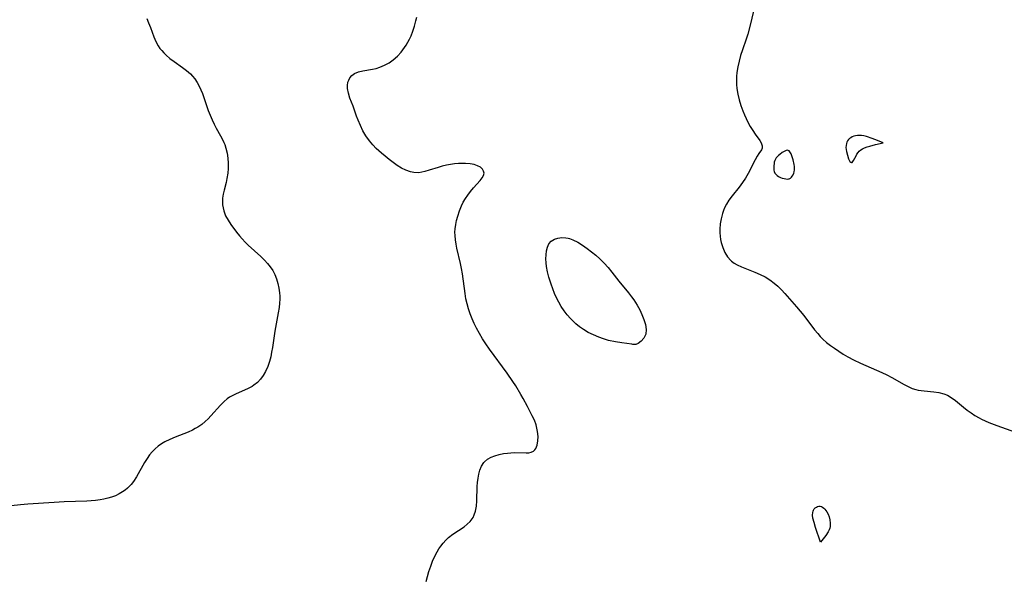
# Model space of a CAD drawing. Header units: metres. Extents: x 1073367 to 1082519, y 1569854 to 1574957.
# Tile 451 of 656: x 1077313 to 1077627, y 1572534 to 1572713. Entities that reach past the tile are written whole.
import ezdxf

# ---------------------------------------------------------------- set-up
doc = ezdxf.new("R2010")
doc.units = ezdxf.units.M
doc.layers.add('CGG_CurvaNivelLidar_v1', color=253, linetype='Continuous', lineweight=30)

msp = doc.modelspace()

# ---------------------------------------------------------------- linework, layer by layer
at = {"layer": 'CGG_CurvaNivelLidar_v1'}
for p, q in [((1077547.4303, 1572716.8127, 71), (1077546.1158, 1572711.4547, 71)), ((1077353.3728, 1572713.1542, 70.5), (1077353.9892, 1572711.7146, 70.5)), ((1077353.9892, 1572711.7146, 70.5), (1077354.5523, 1572710.2664, 70.5)), ((1077438.3732, 1572709.1114, 71), (1077438.8882, 1572710.7051, 71)), ((1077438.8882, 1572710.7051, 71), (1077439.3142, 1572712.3468, 71)), ((1077439.3142, 1572712.3468, 71), (1077439.56, 1572713.5056, 71)), ((1077546.1158, 1572711.4547, 71), (1077545.2276, 1572708.1823, 71)), ((1077354.5523, 1572710.2664, 70.5), (1077355.6408, 1572707.2786, 70.5)), ((1077437.2244, 1572706.4894, 71), (1077437.7563, 1572707.5809, 71)), ((1077437.7563, 1572707.5809, 71), (1077438.3732, 1572709.1114, 71)), ((1077545.2276, 1572708.1823, 71), (1077544.7241, 1572706.5731, 71)), ((1077355.6408, 1572707.2786, 70.5), (1077356.2961, 1572705.7802, 70.5)), ((1077356.2961, 1572705.7802, 70.5), (1077357.0795, 1572704.358, 70.5)), ((1077357.0795, 1572704.358, 70.5), (1077357.5967, 1572703.5943, 70.5)), ((1077435.6716, 1572703.8371, 71), (1077436.1754, 1572704.6238, 71)), ((1077436.1754, 1572704.6238, 71), (1077437.2244, 1572706.4894, 71)), ((1077544.7241, 1572706.5731, 71), (1077543.5232, 1572703.1617, 71)), ((1077357.5967, 1572703.5943, 70.5), (1077358.1655, 1572702.8667, 70.5)), ((1077358.1655, 1572702.8667, 70.5), (1077358.8246, 1572702.1325, 70.5)), ((1077358.8246, 1572702.1325, 70.5), (1077359.5336, 1572701.4408, 70.5)), ((1077359.5336, 1572701.4408, 70.5), (1077360.7813, 1572700.3975, 70.5)), ((1077433.4073, 1572701.1527, 71), (1077434.6085, 1572702.4397, 71)), ((1077434.6085, 1572702.4397, 71), (1077435.6716, 1572703.8371, 71)), ((1077542.9541, 1572701.3505, 71), (1077542.4606, 1572699.5161, 71)), ((1077543.5232, 1572703.1617, 71), (1077542.9541, 1572701.3505, 71)), ((1077360.7813, 1572700.3975, 70.5), (1077362.1048, 1572699.4273, 70.5)), ((1077362.1048, 1572699.4273, 70.5), (1077364.843, 1572697.5338, 70.5)), ((1077427.8048, 1572697.5689, 71), (1077429.3029, 1572698.2016, 71)), ((1077429.3029, 1572698.2016, 71), (1077430.7351, 1572699.0185, 71)), ((1077430.7351, 1572699.0185, 71), (1077432.0891, 1572699.9906, 71)), ((1077432.0891, 1572699.9906, 71), (1077433.4073, 1572701.1527, 71)), ((1077542.4606, 1572699.5161, 71), (1077542.0642, 1572697.7349, 71)), ((1077364.843, 1572697.5338, 70.5), (1077366.1205, 1572696.5702, 70.5)), ((1077366.1205, 1572696.5702, 70.5), (1077367.309, 1572695.5195, 70.5)), ((1077367.309, 1572695.5195, 70.5), (1077368.0409, 1572694.7404, 70.5)), ((1077418.198, 1572694.1498, 71), (1077418.8627, 1572694.9292, 71)), ((1077418.8627, 1572694.9292, 71), (1077419.7113, 1572695.5502, 71)), ((1077419.7113, 1572695.5502, 71), (1077420.9689, 1572696.0898, 71)), ((1077420.9689, 1572696.0898, 71), (1077422.3927, 1572696.449, 71)), ((1077422.3927, 1572696.449, 71), (1077425.456, 1572696.9743, 71)), ((1077425.456, 1572696.9743, 71), (1077426.6374, 1572697.2272, 71)), ((1077426.6374, 1572697.2272, 71), (1077427.8048, 1572697.5689, 71)), ((1077541.7709, 1572695.943, 71), (1077541.6435, 1572694.6533, 71)), ((1077542.0642, 1572697.7349, 71), (1077541.7709, 1572695.943, 71)), ((1077368.0409, 1572694.7404, 70.5), (1077368.7115, 1572693.9062, 70.5)), ((1077368.7115, 1572693.9062, 70.5), (1077369.5267, 1572692.6861, 70.5)), ((1077369.5267, 1572692.6861, 70.5), (1077370.1434, 1572691.5497, 70.5)), ((1077417.4423, 1572691.7933, 71), (1077417.5986, 1572692.7689, 71)), ((1077417.4557, 1572690.7684, 71), (1077417.4423, 1572691.7933, 71)), ((1077417.5986, 1572692.7689, 71), (1077417.8432, 1572693.4898, 71)), ((1077417.8432, 1572693.4898, 71), (1077418.198, 1572694.1498, 71)), ((1077541.6435, 1572694.6533, 71), (1077541.601, 1572693.3612, 71)), ((1077541.601, 1572693.3612, 71), (1077541.6536, 1572692.0761, 71)), ((1077541.6536, 1572692.0761, 71), (1077541.7909, 1572690.7928, 71)), ((1077370.1434, 1572691.5497, 70.5), (1077370.6858, 1572690.3619, 70.5)), ((1077370.6858, 1572690.3619, 70.5), (1077371.1538, 1572689.1845, 70.5)), ((1077371.1538, 1572689.1845, 70.5), (1077373.0386, 1572683.7909, 70.5)), ((1077417.7431, 1572689.2881, 71), (1077417.4557, 1572690.7684, 71)), ((1077418.2437, 1572687.7545, 71), (1077417.7431, 1572689.2881, 71)), ((1077541.7909, 1572690.7928, 71), (1077542.1093, 1572688.9658, 71)), ((1077542.1093, 1572688.9658, 71), (1077542.5438, 1572687.1534, 71)), ((1077419.2261, 1572685.1549, 71), (1077418.2437, 1572687.7545, 71)), ((1077542.5438, 1572687.1534, 71), (1077543.0732, 1572685.3658, 71)), ((1077373.0386, 1572683.7909, 70.5), (1077373.6043, 1572682.2916, 70.5)), ((1077420.3653, 1572681.9986, 71), (1077419.2261, 1572685.1549, 71)), ((1077543.0732, 1572685.3658, 71), (1077543.6922, 1572683.615, 71)), ((1077543.6922, 1572683.615, 71), (1077544.1858, 1572682.4044, 71)), ((1077544.1858, 1572682.4044, 71), (1077544.7201, 1572681.2258, 71)), ((1077373.6043, 1572682.2916, 70.5), (1077374.2172, 1572680.8216, 70.5)), ((1077374.2172, 1572680.8216, 70.5), (1077374.8944, 1572679.3954, 70.5)), ((1077374.8944, 1572679.3954, 70.5), (1077375.5675, 1572678.1529, 70.5)), ((1077420.8628, 1572680.7156, 71), (1077420.3653, 1572681.9986, 71)), ((1077421.5891, 1572678.9844, 71), (1077420.8628, 1572680.7156, 71)), ((1077544.7201, 1572681.2258, 71), (1077545.2904, 1572680.0851, 71)), ((1077545.2904, 1572680.0851, 71), (1077546.0556, 1572678.7044, 71)), ((1077375.5675, 1572678.1529, 70.5), (1077376.9621, 1572675.7224, 70.5)), ((1077422.4068, 1572677.2866, 71), (1077421.5891, 1572678.9844, 71)), ((1077423.3634, 1572675.6349, 71), (1077422.4068, 1572677.2866, 71)), ((1077546.0556, 1572678.7044, 71), (1077546.8448, 1572677.4055, 71)), ((1077546.8448, 1572677.4055, 71), (1077547.6303, 1572676.2018, 71)), ((1077547.6303, 1572676.2018, 71), (1077549.058, 1572674.1555, 71)), ((1077376.9621, 1572675.7224, 70.5), (1077377.6057, 1572674.4897, 70.5)), ((1077377.6057, 1572674.4897, 70.5), (1077378.022, 1572673.5658, 70.5)), ((1077378.022, 1572673.5658, 70.5), (1077378.2811, 1572672.8999, 70.5)), ((1077378.2811, 1572672.8999, 70.5), (1077378.65, 1572671.7428, 70.5)), ((1077424.4608, 1572674.0735, 71), (1077423.3634, 1572675.6349, 71)), ((1077425.5056, 1572672.8346, 71), (1077424.4608, 1572674.0735, 71)), ((1077549.058, 1572674.1555, 71), (1077549.4904, 1572673.4436, 71)), ((1077549.4904, 1572673.4436, 71), (1077549.8319, 1572672.5277, 71)), ((1077576.7178, 1572673.2342, 71), (1077576.6006, 1572672.6332, 71)), ((1077576.8843, 1572673.6848, 71), (1077576.7178, 1572673.2342, 71)), ((1077577.1125, 1572674.103, 71), (1077576.8843, 1572673.6848, 71)), ((1077577.3976, 1572674.4826, 71), (1077577.1125, 1572674.103, 71)), ((1077577.7276, 1572674.8093, 71), (1077577.3976, 1572674.4826, 71)), ((1077578.1015, 1572675.0914, 71), (1077577.7276, 1572674.8093, 71)), ((1077578.5125, 1572675.3273, 71), (1077578.1015, 1572675.0914, 71)), ((1077579.0567, 1572675.5497, 71), (1077578.5125, 1572675.3273, 71)), ((1077579.6358, 1572675.7052, 71), (1077579.0567, 1572675.5497, 71)), ((1077580.2392, 1572675.7973, 71), (1077579.6358, 1572675.7052, 71)), ((1077580.8585, 1572675.8245, 71), (1077580.2392, 1572675.7973, 71)), ((1077581.5387, 1572675.7784, 71), (1077580.8585, 1572675.8245, 71)), ((1077582.2917, 1572675.6462, 71), (1077581.5387, 1572675.7784, 71)), ((1077583.14, 1572675.4314, 71), (1077582.2917, 1572675.6462, 71)), ((1077584.9589, 1572674.8496, 71), (1077583.14, 1572675.4314, 71)), ((1077584.2109, 1572672.4301, 71), (1077585.9628, 1572672.9075, 71)), ((1077586.673, 1572674.2156, 71), (1077584.9589, 1572674.8496, 71)), ((1077585.9628, 1572672.9075, 71), (1077588.5, 1572673.486, 71)), ((1077588.5, 1572673.486, 71), (1077586.673, 1572674.2156, 71)), ((1077378.65, 1572671.7428, 70.5), (1077379.0106, 1572670.1573, 70.5)), ((1077379.0106, 1572670.1573, 70.5), (1077379.2395, 1572668.5405, 70.5)), ((1077426.6366, 1572671.6701, 71), (1077425.5056, 1572672.8346, 71)), ((1077428.2776, 1572670.1802, 71), (1077426.6366, 1572671.6701, 71)), ((1077429.5077, 1572669.1419, 71), (1077428.2776, 1572670.1802, 71)), ((1077548.8188, 1572670.0784, 71), (1077548.2299, 1572669.1769, 71)), ((1077549.6547, 1572671.1871, 71), (1077548.8188, 1572670.0784, 71)), ((1077549.8654, 1572671.7285, 71), (1077549.6547, 1572671.1871, 71)), ((1077549.8319, 1572672.5277, 71), (1077549.8654, 1572671.7285, 71)), ((1077555.4214, 1572669.7336, 71), (1077555.0262, 1572669.3923, 71)), ((1077556.25, 1572670.3456, 71), (1077555.4214, 1572669.7336, 71)), ((1077557.076, 1572670.8251, 71), (1077556.25, 1572670.3456, 71)), ((1077557.4687, 1572670.9851, 71), (1077557.076, 1572670.8251, 71)), ((1077557.8354, 1572671.0648, 71), (1077557.4687, 1572670.9851, 71)), ((1077558.1645, 1572671.034, 71), (1077557.8354, 1572671.0648, 71)), ((1077558.4353, 1572670.8773, 71), (1077558.1645, 1572671.034, 71)), ((1077558.6695, 1572670.6171, 71), (1077558.4353, 1572670.8773, 71)), ((1077558.8763, 1572670.2801, 71), (1077558.6695, 1572670.6171, 71)), ((1077559.0626, 1572669.8869, 71), (1077558.8763, 1572670.2801, 71)), ((1077559.3928, 1572668.9903, 71), (1077559.0626, 1572669.8869, 71)), ((1077576.6006, 1572672.6332, 71), (1077576.5695, 1572672.0049, 71)), ((1077576.5695, 1572672.0049, 71), (1077576.6099, 1572671.3629, 71)), ((1077576.6099, 1572671.3629, 71), (1077576.7084, 1572670.7307, 71)), ((1077576.7084, 1572670.7307, 71), (1077577.0237, 1572669.4983, 71)), ((1077579.8026, 1572669.2971, 71), (1077580.1048, 1572669.825, 71)), ((1077580.1048, 1572669.825, 71), (1077580.4462, 1572670.3322, 71)), ((1077580.4462, 1572670.3322, 71), (1077580.8435, 1572670.7935, 71)), ((1077580.8435, 1572670.7935, 71), (1077581.3145, 1572671.1904, 71)), ((1077581.3145, 1572671.1904, 71), (1077581.8623, 1572671.5323, 71)), ((1077581.8623, 1572671.5323, 71), (1077582.5498, 1572671.8526, 71)), ((1077582.5498, 1572671.8526, 71), (1077583.3473, 1572672.1526, 71)), ((1077583.3473, 1572672.1526, 71), (1077584.2109, 1572672.4301, 71)), ((1077379.2395, 1572668.5405, 70.5), (1077379.3521, 1572666.9079, 70.5)), ((1077379.3521, 1572666.9079, 70.5), (1077379.3559, 1572665.2745, 70.5)), ((1077430.7549, 1572668.1399, 71), (1077429.5077, 1572669.1419, 71)), ((1077432.0129, 1572667.1835, 71), (1077430.7549, 1572668.1399, 71)), ((1077433.351, 1572666.2397, 71), (1077432.0129, 1572667.1835, 71)), ((1077451.6357, 1572666.7292, 71), (1077450.3395, 1572666.5494, 71)), ((1077452.9158, 1572666.8347, 71), (1077451.6357, 1572666.7292, 71)), ((1077454.0573, 1572666.864, 71), (1077452.9158, 1572666.8347, 71)), ((1077455.1646, 1572666.8419, 71), (1077454.0573, 1572666.864, 71)), ((1077456.6132, 1572666.7379, 71), (1077455.1646, 1572666.8419, 71)), ((1077457.9385, 1572666.5034, 71), (1077456.6132, 1572666.7379, 71)), ((1077547.6048, 1572668.0744, 71), (1077545.3211, 1572663.6617, 71)), ((1077548.2299, 1572669.1769, 71), (1077547.6048, 1572668.0744, 71)), ((1077553.6132, 1572666.7795, 71), (1077553.5577, 1572666.2677, 71)), ((1077553.7081, 1572667.2809, 71), (1077553.6132, 1572666.7795, 71)), ((1077553.8504, 1572667.7638, 71), (1077553.7081, 1572667.2809, 71)), ((1077554.0527, 1572668.2185, 71), (1077553.8504, 1572667.7638, 71)), ((1077554.3267, 1572668.6392, 71), (1077554.0527, 1572668.2185, 71)), ((1077554.6569, 1572669.0285, 71), (1077554.3267, 1572668.6392, 71)), ((1077555.0262, 1572669.3923, 71), (1077554.6569, 1572669.0285, 71)), ((1077559.6853, 1572668.0108, 71), (1077559.3928, 1572668.9903, 71)), ((1077560.0618, 1572666.4822, 71), (1077559.6853, 1572668.0108, 71)), ((1077577.0237, 1572669.4983, 71), (1077577.427, 1572668.3818, 71)), ((1077577.427, 1572668.3818, 71), (1077577.645, 1572667.9061, 71)), ((1077577.645, 1572667.9061, 71), (1077577.8686, 1572667.516, 71)), ((1077577.8686, 1572667.516, 71), (1077578.0953, 1572667.2436, 71)), ((1077578.0953, 1572667.2436, 71), (1077578.3233, 1572667.1312, 71)), ((1077578.3233, 1572667.1312, 71), (1077578.5549, 1572667.2147, 71)), ((1077578.5549, 1572667.2147, 71), (1077578.7884, 1572667.4614, 71)), ((1077578.7884, 1572667.4614, 71), (1077579.026, 1572667.8263, 71)), ((1077579.026, 1572667.8263, 71), (1077579.8026, 1572669.2971, 71)), ((1077379.2535, 1572663.7185, 70.5), (1077378.9982, 1572662.0325, 70.5)), ((1077379.3559, 1572665.2745, 70.5), (1077379.2535, 1572663.7185, 70.5)), ((1077434.7032, 1572665.3966, 71), (1077433.351, 1572666.2397, 71)), ((1077436.0786, 1572664.697, 71), (1077434.7032, 1572665.3966, 71)), ((1077437.5605, 1572664.1715, 71), (1077436.0786, 1572664.697, 71)), ((1077438.6574, 1572663.9591, 71), (1077437.5605, 1572664.1715, 71)), ((1077440.1945, 1572663.9287, 71), (1077438.6574, 1572663.9591, 71)), ((1077441.1826, 1572664.0634, 71), (1077440.1945, 1572663.9287, 71)), ((1077442.1772, 1572664.2882, 71), (1077441.1826, 1572664.0634, 71)), ((1077443.5454, 1572664.6833, 71), (1077442.1772, 1572664.2882, 71)), ((1077446.3644, 1572665.5872, 71), (1077443.5454, 1572664.6833, 71)), ((1077447.6936, 1572665.9705, 71), (1077446.3644, 1572665.5872, 71)), ((1077449.0398, 1572666.2998, 71), (1077447.6936, 1572665.9705, 71)), ((1077450.3395, 1572666.5494, 71), (1077449.0398, 1572666.2998, 71)), ((1077458.9984, 1572666.1345, 71), (1077457.9385, 1572666.5034, 71)), ((1077459.8846, 1572665.6324, 71), (1077458.9984, 1572666.1345, 71)), ((1077460.5088, 1572665.0767, 71), (1077459.8846, 1572665.6324, 71)), ((1077460.9136, 1572664.4522, 71), (1077460.5088, 1572665.0767, 71)), ((1077460.8785, 1572663.0363, 71), (1077461.0523, 1572663.7778, 71)), ((1077461.0523, 1572663.7778, 71), (1077460.9136, 1572664.4522, 71)), ((1077545.3211, 1572663.6617, 71), (1077544.4841, 1572662.2017, 71)), ((1077553.5577, 1572666.2677, 71), (1077553.553, 1572665.2419, 71)), ((1077553.553, 1572665.2419, 71), (1077553.609, 1572664.7431, 71)), ((1077553.609, 1572664.7431, 71), (1077553.7156, 1572664.2658, 71)), ((1077553.7156, 1572664.2658, 71), (1077553.8889, 1572663.8221, 71)), ((1077553.8889, 1572663.8221, 71), (1077554.1669, 1572663.427, 71)), ((1077559.7322, 1572663.2486, 71), (1077559.9321, 1572663.7219, 71)), ((1077559.9321, 1572663.7219, 71), (1077560.0724, 1572664.241, 71)), ((1077560.1474, 1572665.9339, 71), (1077560.0618, 1572666.4822, 71)), ((1077560.0724, 1572664.241, 71), (1077560.1537, 1572664.7858, 71)), ((1077560.1793, 1572665.3356, 71), (1077560.1474, 1572665.9339, 71)), ((1077560.1537, 1572664.7858, 71), (1077560.1793, 1572665.3356, 71)), ((1077378.7153, 1572660.7875, 70.5), (1077378.0672, 1572658.3131, 70.5)), ((1077378.9982, 1572662.0325, 70.5), (1077378.7153, 1572660.7875, 70.5)), ((1077457.668, 1572659.0581, 71), (1077459.7996, 1572661.4366, 71)), ((1077459.7996, 1572661.4366, 71), (1077460.4369, 1572662.2572, 71)), ((1077460.4369, 1572662.2572, 71), (1077460.8785, 1572663.0363, 71)), ((1077543.5626, 1572660.7565, 71), (1077542.5061, 1572659.2825, 71)), ((1077544.4841, 1572662.2017, 71), (1077543.5626, 1572660.7565, 71)), ((1077554.1669, 1572663.427, 71), (1077554.5754, 1572663.0557, 71)), ((1077554.5754, 1572663.0557, 71), (1077555.0805, 1572662.7189, 71)), ((1077555.0805, 1572662.7189, 71), (1077555.6477, 1572662.4276, 71)), ((1077555.6477, 1572662.4276, 71), (1077556.2435, 1572662.1921, 71)), ((1077556.2435, 1572662.1921, 71), (1077556.8348, 1572662.0222, 71)), ((1077556.8348, 1572662.0222, 71), (1077557.3885, 1572661.9245, 71)), ((1077557.3885, 1572661.9245, 71), (1077557.8391, 1572661.896, 71)), ((1077557.8391, 1572661.896, 71), (1077558.1965, 1572661.9091, 71)), ((1077558.1965, 1572661.9091, 71), (1077558.5, 1572661.9796, 71)), ((1077558.5, 1572661.9796, 71), (1077558.6923, 1572662.0542, 71)), ((1077558.6923, 1572662.0542, 71), (1077558.8716, 1572662.1841, 71)), ((1077558.8716, 1572662.1841, 71), (1077559.1568, 1572662.4472, 71)), ((1077559.1568, 1572662.4472, 71), (1077559.4571, 1572662.8053, 71)), ((1077559.4571, 1572662.8053, 71), (1077559.7322, 1572663.2486, 71)), ((1077378.0672, 1572658.3131, 70.5), (1077377.7857, 1572657.0713, 70.5)), ((1077455.8344, 1572656.7685, 71), (1077456.7354, 1572657.9533, 71)), ((1077456.7354, 1572657.9533, 71), (1077457.668, 1572659.0581, 71)), ((1077542.5061, 1572659.2825, 71), (1077540.2873, 1572656.5488, 71)), ((1077377.591, 1572655.8302, 70.5), (1077377.524, 1572654.723, 70.5)), ((1077377.524, 1572654.723, 70.5), (1077377.5752, 1572653.6214, 70.5)), ((1077377.7857, 1572657.0713, 70.5), (1077377.591, 1572655.8302, 70.5)), ((1077453.8433, 1572653.3139, 71), (1077454.4392, 1572654.5161, 71)), ((1077454.4392, 1572654.5161, 71), (1077455.1056, 1572655.6702, 71)), ((1077455.1056, 1572655.6702, 71), (1077455.8344, 1572656.7685, 71)), ((1077539.228, 1572655.1566, 71), (1077538.4025, 1572653.8644, 71)), ((1077540.2873, 1572656.5488, 71), (1077539.228, 1572655.1566, 71)), ((1077377.5752, 1572653.6214, 70.5), (1077377.7281, 1572652.6572, 70.5)), ((1077377.7281, 1572652.6572, 70.5), (1077377.9768, 1572651.7066, 70.5)), ((1077377.9768, 1572651.7066, 70.5), (1077378.5624, 1572650.1981, 70.5)), ((1077452.6455, 1572650.0308, 71), (1077453.1854, 1572651.6958, 71)), ((1077453.1854, 1572651.6958, 71), (1077453.8433, 1572653.3139, 71)), ((1077537.4487, 1572651.8236, 71), (1077537.1253, 1572650.8693, 71)), ((1077537.8343, 1572652.7534, 71), (1077537.4487, 1572651.8236, 71)), ((1077538.4025, 1572653.8644, 71), (1077537.8343, 1572652.7534, 71)), ((1077378.5624, 1572650.1981, 70.5), (1077379.3364, 1572648.7367, 70.5)), ((1077379.3364, 1572648.7367, 70.5), (1077380.2047, 1572647.4003, 70.5)), ((1077452.0238, 1572647.3333, 71), (1077452.2957, 1572648.6877, 71)), ((1077452.2957, 1572648.6877, 71), (1077452.6455, 1572650.0308, 71)), ((1077536.7165, 1572649.2397, 71), (1077536.4537, 1572647.5799, 71)), ((1077537.1253, 1572650.8693, 71), (1077536.7165, 1572649.2397, 71)), ((1077380.2047, 1572647.4003, 70.5), (1077382.0354, 1572644.9453, 70.5)), ((1077382.0354, 1572644.9453, 70.5), (1077382.9532, 1572643.8185, 70.5)), ((1077451.7776, 1572644.8987, 71), (1077451.8437, 1572645.9723, 71)), ((1077451.7867, 1572643.8261, 71), (1077451.7776, 1572644.8987, 71)), ((1077451.8437, 1572645.9723, 71), (1077452.0238, 1572647.3333, 71)), ((1077536.3272, 1572645.9125, 71), (1077536.3215, 1572644.7672, 71)), ((1077536.3215, 1572644.7672, 71), (1077536.396, 1572643.6348, 71)), ((1077536.4537, 1572647.5799, 71), (1077536.3272, 1572645.9125, 71)), ((1077382.9532, 1572643.8185, 70.5), (1077383.8589, 1572642.7878, 70.5)), ((1077383.8589, 1572642.7878, 70.5), (1077384.8065, 1572641.7833, 70.5)), ((1077384.8065, 1572641.7833, 70.5), (1077385.7906, 1572640.807, 70.5)), ((1077451.9099, 1572642.477, 71), (1077451.7867, 1572643.8261, 71)), ((1077452.1316, 1572641.1305, 71), (1077451.9099, 1572642.477, 71)), ((1077481.736, 1572641.1874, 71), (1077482.5154, 1572642.072, 71)), ((1077482.5154, 1572642.072, 71), (1077483.4923, 1572642.6757, 71)), ((1077483.4923, 1572642.6757, 71), (1077484.6339, 1572643.0518, 71)), ((1077484.6339, 1572643.0518, 71), (1077485.8866, 1572643.2102, 71)), ((1077485.8866, 1572643.2102, 71), (1077487.2048, 1572643.1467, 71)), ((1077487.2048, 1572643.1467, 71), (1077487.9196, 1572643.0171, 71)), ((1077487.9196, 1572643.0171, 71), (1077488.3661, 1572642.9026, 71)), ((1077488.3661, 1572642.9026, 71), (1077489.4217, 1572642.5333, 71)), ((1077489.4217, 1572642.5333, 71), (1077490.962, 1572641.7624, 71)), ((1077490.962, 1572641.7624, 71), (1077492.4808, 1572640.7952, 71)), ((1077536.396, 1572643.6348, 71), (1077536.5448, 1572642.6137, 71)), ((1077536.5448, 1572642.6137, 71), (1077536.7636, 1572641.6117, 71)), ((1077536.7636, 1572641.6117, 71), (1077537.2633, 1572639.9942, 71)), ((1077385.7906, 1572640.807, 70.5), (1077389.8089, 1572637.1543, 70.5)), ((1077452.4203, 1572639.7835, 71), (1077452.1316, 1572641.1305, 71)), ((1077453.5641, 1572634.9886, 71), (1077452.4203, 1572639.7835, 71)), ((1077480.8539, 1572637.7467, 71), (1077480.9875, 1572639.0196, 71)), ((1077480.9875, 1572639.0196, 71), (1077481.2664, 1572640.1791, 71)), ((1077481.2664, 1572640.1791, 71), (1077481.736, 1572641.1874, 71)), ((1077492.4808, 1572640.7952, 71), (1077493.9905, 1572639.7022, 71)), ((1077493.9905, 1572639.7022, 71), (1077495.347, 1572638.6532, 71)), ((1077495.347, 1572638.6532, 71), (1077496.6897, 1572637.552, 71)), ((1077537.2633, 1572639.9942, 71), (1077537.9274, 1572638.4728, 71)), ((1077537.9274, 1572638.4728, 71), (1077538.7679, 1572637.0881, 71)), ((1077389.8089, 1572637.1543, 70.5), (1077390.9933, 1572636.0049, 70.5)), ((1077390.9933, 1572636.0049, 70.5), (1077391.9557, 1572634.9545, 70.5)), ((1077480.8289, 1572636.3913, 71), (1077480.8539, 1572637.7467, 71)), ((1077480.8758, 1572635.1978, 71), (1077480.8289, 1572636.3913, 71)), ((1077480.9962, 1572633.9755, 71), (1077480.8758, 1572635.1978, 71)), ((1077496.6897, 1572637.552, 71), (1077498.0011, 1572636.3963, 71)), ((1077498.0011, 1572636.3963, 71), (1077499.3937, 1572635.0413, 71)), ((1077538.7679, 1572637.0881, 71), (1077539.8124, 1572635.8912, 71)), ((1077539.8124, 1572635.8912, 71), (1077540.0513, 1572635.678, 71)), ((1077540.0513, 1572635.678, 71), (1077540.9326, 1572635.0258, 71)), ((1077391.9557, 1572634.9545, 70.5), (1077392.8304, 1572633.8507, 70.5)), ((1077392.8304, 1572633.8507, 70.5), (1077393.5958, 1572632.6856, 70.5)), ((1077393.5958, 1572632.6856, 70.5), (1077394.2555, 1572631.4049, 70.5)), ((1077453.8901, 1572633.3735, 71), (1077453.5641, 1572634.9886, 71)), ((1077454.1763, 1572631.6407, 71), (1077453.8901, 1572633.3735, 71)), ((1077481.297, 1572632.2915, 71), (1077480.9962, 1572633.9755, 71)), ((1077481.7303, 1572630.5896, 71), (1077481.297, 1572632.2915, 71)), ((1077499.3937, 1572635.0413, 71), (1077500.685, 1572633.6166, 71)), ((1077500.685, 1572633.6166, 71), (1077501.8473, 1572632.2078, 71)), ((1077501.8473, 1572632.2078, 71), (1077504.1059, 1572629.3341, 71)), ((1077540.9326, 1572635.0258, 71), (1077541.9031, 1572634.4669, 71)), ((1077541.9031, 1572634.4669, 71), (1077543.2324, 1572633.8528, 71)), ((1077543.2324, 1572633.8528, 71), (1077547.5313, 1572632.2058, 71)), ((1077547.5313, 1572632.2058, 71), (1077549.2334, 1572631.4497, 71)), ((1077394.2555, 1572631.4049, 70.5), (1077394.7892, 1572630.0636, 70.5)), ((1077394.7892, 1572630.0636, 70.5), (1077395.232, 1572628.5929, 70.5)), ((1077455.0114, 1572625.3468, 71), (1077454.1763, 1572631.6407, 71)), ((1077482.4602, 1572628.3083, 71), (1077481.7303, 1572630.5896, 71)), ((1077504.1059, 1572629.3341, 71), (1077507.167, 1572625.552, 71)), ((1077549.2334, 1572631.4497, 71), (1077550.7936, 1572630.6373, 71)), ((1077550.7936, 1572630.6373, 71), (1077552.2939, 1572629.7194, 71)), ((1077552.2939, 1572629.7194, 71), (1077553.7085, 1572628.6791, 71)), ((1077395.232, 1572628.5929, 70.5), (1077395.5567, 1572627.0835, 70.5)), ((1077395.5567, 1572627.0835, 70.5), (1077395.763, 1572625.5466, 70.5)), ((1077482.9904, 1572626.8539, 71), (1077482.4602, 1572628.3083, 71)), ((1077483.5672, 1572625.4108, 71), (1077482.9904, 1572626.8539, 71)), ((1077553.7085, 1572628.6791, 71), (1077554.867, 1572627.6522, 71)), ((1077554.867, 1572627.6522, 71), (1077555.963, 1572626.5432, 71)), ((1077555.963, 1572626.5432, 71), (1077557.021, 1572625.3796, 71)), ((1077395.763, 1572625.5466, 70.5), (1077395.8298, 1572624.5493, 70.5)), ((1077395.8414, 1572623.5467, 70.5), (1077395.7726, 1572622.2438, 70.5)), ((1077395.8298, 1572624.5493, 70.5), (1077395.8414, 1572623.5467, 70.5)), ((1077455.2943, 1572623.6234, 71), (1077455.0114, 1572625.3468, 71)), ((1077455.6268, 1572622.0237, 71), (1077455.2943, 1572623.6234, 71)), ((1077484.1973, 1572623.9896, 71), (1077483.5672, 1572625.4108, 71)), ((1077484.9099, 1572622.5635, 71), (1077484.1973, 1572623.9896, 71)), ((1077507.167, 1572625.552, 71), (1077508.1439, 1572624.2876, 71)), ((1077508.1439, 1572624.2876, 71), (1077508.8617, 1572623.2913, 71)), ((1077508.8617, 1572623.2913, 71), (1077509.9537, 1572621.5909, 71)), ((1077557.021, 1572625.3796, 71), (1077560.7566, 1572621.0954, 71)), ((1077395.6261, 1572620.9366, 70.5), (1077395.3498, 1572619.2094, 70.5)), ((1077395.7726, 1572622.2438, 70.5), (1077395.6261, 1572620.9366, 70.5)), ((1077456.0457, 1572620.4484, 71), (1077455.6268, 1572622.0237, 71)), ((1077456.5827, 1572618.8602, 71), (1077456.0457, 1572620.4484, 71)), ((1077485.6971, 1572621.1846, 71), (1077484.9099, 1572622.5635, 71)), ((1077486.5897, 1572619.8336, 71), (1077485.6971, 1572621.1846, 71)), ((1077487.5662, 1572618.552, 71), (1077486.5897, 1572619.8336, 71)), ((1077509.9537, 1572621.5909, 71), (1077510.7513, 1572620.1759, 71)), ((1077510.7513, 1572620.1759, 71), (1077511.456, 1572618.6612, 71)), ((1077560.7566, 1572621.0954, 71), (1077561.9402, 1572619.7104, 71)), ((1077561.9402, 1572619.7104, 71), (1077563.0889, 1572618.2992, 71)), ((1077395.3498, 1572619.2094, 70.5), (1077394.2871, 1572613.3169, 70.5)), ((1077457.2127, 1572617.3007, 71), (1077456.5827, 1572618.8602, 71)), ((1077457.9179, 1572615.7657, 71), (1077457.2127, 1572617.3007, 71)), ((1077488.625, 1572617.3485, 71), (1077487.5662, 1572618.552, 71)), ((1077489.461, 1572616.5126, 71), (1077488.625, 1572617.3485, 71)), ((1077490.331, 1572615.7124, 71), (1077489.461, 1572616.5126, 71)), ((1077511.456, 1572618.6612, 71), (1077512.0555, 1572617.1007, 71)), ((1077512.0555, 1572617.1007, 71), (1077512.562, 1572615.4219, 71)), ((1077563.0889, 1572618.2992, 71), (1077566.5208, 1572613.8139, 71)), ((1077394.2871, 1572613.3169, 70.5), (1077393.5098, 1572608.1639, 70.5)), ((1077458.685, 1572614.2526, 71), (1077457.9179, 1572615.7657, 71)), ((1077459.602, 1572612.5921, 71), (1077458.685, 1572614.2526, 71)), ((1077491.4758, 1572614.7693, 71), (1077490.331, 1572615.7124, 71)), ((1077492.8146, 1572613.8317, 71), (1077491.4758, 1572614.7693, 71)), ((1077494.3148, 1572612.9429, 71), (1077492.8146, 1572613.8317, 71)), ((1077512.562, 1572615.4219, 71), (1077512.7981, 1572613.8344, 71)), ((1077512.7981, 1572613.8344, 71), (1077512.6504, 1572612.3782, 71)), ((1077566.5208, 1572613.8139, 71), (1077567.5688, 1572612.5729, 71)), ((1077460.5993, 1572610.9156, 71), (1077459.602, 1572612.5921, 71)), ((1077461.6475, 1572609.2639, 71), (1077460.5993, 1572610.9156, 71)), ((1077495.941, 1572612.127, 71), (1077494.3148, 1572612.9429, 71)), ((1077497.6509, 1572611.4072, 71), (1077495.941, 1572612.127, 71)), ((1077499.2011, 1572610.8643, 71), (1077497.6509, 1572611.4072, 71)), ((1077500.747, 1572610.4148, 71), (1077499.2011, 1572610.8643, 71)), ((1077503.0095, 1572609.9049, 71), (1077500.747, 1572610.4148, 71)), ((1077511.225, 1572610.1032, 71), (1077510.2421, 1572609.4198, 71)), ((1077512.0832, 1572611.1121, 71), (1077511.225, 1572610.1032, 71)), ((1077512.6504, 1572612.3782, 71), (1077512.0832, 1572611.1121, 71)), ((1077567.5688, 1572612.5729, 71), (1077568.3885, 1572611.6758, 71)), ((1077568.3885, 1572611.6758, 71), (1077569.2451, 1572610.817, 71)), ((1077569.2451, 1572610.817, 71), (1077570.4141, 1572609.7759, 71)), ((1077393.5098, 1572608.1639, 70.5), (1077393.2504, 1572606.6473, 70.5)), ((1077462.7446, 1572607.639, 71), (1077461.6475, 1572609.2639, 71)), ((1077468.3994, 1572599.904, 71), (1077462.7446, 1572607.639, 71)), ((1077505.0453, 1572609.5773, 71), (1077503.0095, 1572609.9049, 71)), ((1077508.2675, 1572609.2042, 71), (1077505.0453, 1572609.5773, 71)), ((1077508.5, 1572609.1281, 71), (1077508.2675, 1572609.2042, 71)), ((1077508.854, 1572609.0338, 71), (1077508.5, 1572609.1281, 71)), ((1077509.4703, 1572609.1232, 71), (1077508.854, 1572609.0338, 71)), ((1077510.2421, 1572609.4198, 71), (1077509.4703, 1572609.1232, 71)), ((1077570.4141, 1572609.7759, 71), (1077571.6436, 1572608.7985, 71)), ((1077571.6436, 1572608.7985, 71), (1077572.9188, 1572607.8699, 71)), ((1077572.9188, 1572607.8699, 71), (1077574.3068, 1572606.9281, 71)), ((1077574.3068, 1572606.9281, 71), (1077575.7271, 1572606.0274, 71)), ((1077392.9472, 1572605.1574, 70.5), (1077392.5783, 1572603.7052, 70.5)), ((1077393.2504, 1572606.6473, 70.5), (1077392.9472, 1572605.1574, 70.5)), ((1077575.7271, 1572606.0274, 71), (1077577.1768, 1572605.1708, 71)), ((1077577.1768, 1572605.1708, 71), (1077578.972, 1572604.1999, 71)), ((1077578.972, 1572604.1999, 71), (1077581.2265, 1572603.1248, 71)), ((1077392.017, 1572602.027, 70.5), (1077391.3077, 1572600.4466, 70.5)), ((1077392.5783, 1572603.7052, 70.5), (1077392.017, 1572602.027, 70.5)), ((1077581.2265, 1572603.1248, 71), (1077588.0445, 1572600.2005, 71)), ((1077389.6843, 1572598.0043, 70.5), (1077388.7007, 1572596.9623, 70.5)), ((1077390.5554, 1572599.1712, 70.5), (1077389.6843, 1572598.0043, 70.5)), ((1077391.3077, 1572600.4466, 70.5), (1077390.5554, 1572599.1712, 70.5)), ((1077470.2616, 1572597.2252, 71), (1077468.3994, 1572599.904, 71)), ((1077588.0445, 1572600.2005, 71), (1077589.6289, 1572599.4156, 71)), ((1077589.6289, 1572599.4156, 71), (1077591.1739, 1572598.5772, 71)), ((1077591.1739, 1572598.5772, 71), (1077595.1787, 1572596.2817, 71)), ((1077385.7206, 1572594.9969, 70.5), (1077381.6907, 1572593.2679, 70.5)), ((1077386.992, 1572595.6717, 70.5), (1077385.7206, 1572594.9969, 70.5)), ((1077387.6042, 1572596.0685, 70.5), (1077386.992, 1572595.6717, 70.5)), ((1077388.7007, 1572596.9623, 70.5), (1077387.6042, 1572596.0685, 70.5)), ((1077471.1599, 1572595.8636, 71), (1077470.2616, 1572597.2252, 71)), ((1077472.8482, 1572593.1355, 71), (1077471.1599, 1572595.8636, 71)), ((1077595.1787, 1572596.2817, 71), (1077596.4241, 1572595.6409, 71)), ((1077596.4241, 1572595.6409, 71), (1077597.6847, 1572595.094, 71)), ((1077597.6847, 1572595.094, 71), (1077598.911, 1572594.694, 71)), ((1077598.911, 1572594.694, 71), (1077599.6174, 1572594.5272, 71)), ((1077599.6174, 1572594.5272, 71), (1077600.5522, 1572594.3686, 71)), ((1077600.5522, 1572594.3686, 71), (1077601.4935, 1572594.2606, 71)), ((1077379.0846, 1572591.7401, 70.5), (1077378.0999, 1572590.9096, 70.5)), ((1077379.8291, 1572592.2646, 70.5), (1077379.0846, 1572591.7401, 70.5)), ((1077380.3926, 1572592.6061, 70.5), (1077379.8291, 1572592.2646, 70.5)), ((1077381.6907, 1572593.2679, 70.5), (1077380.3926, 1572592.6061, 70.5)), ((1077473.5695, 1572591.8677, 71), (1077472.8482, 1572593.1355, 71)), ((1077474.9418, 1572589.3205, 71), (1077473.5695, 1572591.8677, 71)), ((1077601.4935, 1572594.2606, 71), (1077604.6716, 1572594.0091, 71)), ((1077604.6716, 1572594.0091, 71), (1077606.2328, 1572593.7858, 71)), ((1077606.2328, 1572593.7858, 71), (1077607.8099, 1572593.3584, 71)), ((1077607.8099, 1572593.3584, 71), (1077608.9425, 1572592.8734, 71)), ((1077608.9425, 1572592.8734, 71), (1077610.1748, 1572592.1611, 71)), ((1077610.1748, 1572592.1611, 71), (1077611.5115, 1572591.1971, 71)), ((1077611.5115, 1572591.1971, 71), (1077614.1498, 1572589.0335, 71)), ((1077376.9359, 1572589.7501, 70.5), (1077373.8568, 1572586.2868, 70.5)), ((1077378.0999, 1572590.9096, 70.5), (1077376.9359, 1572589.7501, 70.5)), ((1077476.4528, 1572586.357, 71), (1077474.9418, 1572589.3205, 71)), ((1077614.1498, 1572589.0335, 71), (1077615.3087, 1572588.1224, 71)), ((1077615.3087, 1572588.1224, 71), (1077616.5106, 1572587.2447, 71)), ((1077372.9795, 1572585.3656, 70.5), (1077372.0572, 1572584.4893, 70.5)), ((1077373.8568, 1572586.2868, 70.5), (1077372.9795, 1572585.3656, 70.5)), ((1077477.1087, 1572584.885, 71), (1077476.4528, 1572586.357, 71)), ((1077477.6464, 1572583.4154, 71), (1077477.1087, 1572584.885, 71)), ((1077616.5106, 1572587.2447, 71), (1077617.7575, 1572586.4154, 71)), ((1077617.7575, 1572586.4154, 71), (1077619.0532, 1572585.6513, 71)), ((1077619.0532, 1572585.6513, 71), (1077619.8396, 1572585.2388, 71)), ((1077619.8396, 1572585.2388, 71), (1077621.0207, 1572584.6788, 71)), ((1077367.9678, 1572581.7666, 70.5), (1077366.5901, 1572581.1414, 70.5)), ((1077368.8623, 1572582.2293, 70.5), (1077367.9678, 1572581.7666, 70.5)), ((1077369.7276, 1572582.736, 70.5), (1077368.8623, 1572582.2293, 70.5)), ((1077370.9308, 1572583.5647, 70.5), (1077369.7276, 1572582.736, 70.5)), ((1077372.0572, 1572584.4893, 70.5), (1077370.9308, 1572583.5647, 70.5)), ((1077477.8027, 1572582.8853, 71), (1077477.6464, 1572583.4154, 71)), ((1077478.1425, 1572581.2975, 71), (1077477.8027, 1572582.8853, 71)), ((1077621.0207, 1572584.6788, 71), (1077622.2293, 1572584.1603, 71)), ((1077622.2293, 1572584.1603, 71), (1077624.7153, 1572583.1988, 71)), ((1077624.7153, 1572583.1988, 71), (1077633.3872, 1572580.1267, 71)), ((1077360.7701, 1572578.8011, 70.5), (1077359.1799, 1572578.0136, 70.5)), ((1077362.4213, 1572579.4958, 70.5), (1077360.7701, 1572578.8011, 70.5)), ((1077366.5901, 1572581.1414, 70.5), (1077362.4213, 1572579.4958, 70.5)), ((1077478.296, 1572579.7583, 71), (1077478.1425, 1572581.2975, 71)), ((1077478.2664, 1572578.3118, 71), (1077478.296, 1572579.7583, 71)), ((1077356.0681, 1572575.7886, 70.5), (1077355.141, 1572574.8463, 70.5)), ((1077357.0402, 1572576.6122, 70.5), (1077356.0681, 1572575.7886, 70.5)), ((1077358.0806, 1572577.353, 70.5), (1077357.0402, 1572576.6122, 70.5)), ((1077359.1799, 1572578.0136, 70.5), (1077358.0806, 1572577.353, 70.5)), ((1077476.7895, 1572575.0556, 71), (1077477.2395, 1572575.4418, 71)), ((1077477.2395, 1572575.4418, 71), (1077477.5918, 1572575.9177, 71)), ((1077477.5918, 1572575.9177, 71), (1077478.0413, 1572577.0102, 71)), ((1077478.0413, 1572577.0102, 71), (1077478.2664, 1572578.3118, 71)), ((1077353.5136, 1572572.7408, 70.5), (1077352.6855, 1572571.4096, 70.5)), ((1077354.2914, 1572573.8258, 70.5), (1077353.5136, 1572572.7408, 70.5)), ((1077355.141, 1572574.8463, 70.5), (1077354.2914, 1572573.8258, 70.5)), ((1077461.2398, 1572571.6431, 71), (1077462.1919, 1572572.447, 71)), ((1077462.1919, 1572572.447, 71), (1077463.3071, 1572573.0875, 71)), ((1077463.3071, 1572573.0875, 71), (1077464.543, 1572573.592, 71)), ((1077464.543, 1572573.592, 71), (1077465.8636, 1572573.9803, 71)), ((1077465.8636, 1572573.9803, 71), (1077467.2374, 1572574.2662, 71)), ((1077467.2374, 1572574.2662, 71), (1077468.5877, 1572574.4533, 71)), ((1077468.5877, 1572574.4533, 71), (1077469.6503, 1572574.5431, 71)), ((1077469.6503, 1572574.5431, 71), (1077470.6994, 1572574.5801, 71)), ((1077470.6994, 1572574.5801, 71), (1077474.4805, 1572574.4891, 71)), ((1077474.4805, 1572574.4891, 71), (1077475.3425, 1572574.556, 71)), ((1077475.3425, 1572574.556, 71), (1077476.119, 1572574.7322, 71)), ((1077476.119, 1572574.7322, 71), (1077476.7895, 1572575.0556, 71)), ((1077352.6855, 1572571.4096, 70.5), (1077350.1364, 1572566.898, 70.5)), ((1077459.7194, 1572568.9376, 71), (1077460.2734, 1572570.2683, 71)), ((1077460.2734, 1572570.2683, 71), (1077461.04, 1572571.4213, 71)), ((1077461.04, 1572571.4213, 71), (1077461.2398, 1572571.6431, 71)), ((1077350.1364, 1572566.898, 70.5), (1077349.1752, 1572565.4153, 70.5)), ((1077458.9929, 1572565.0936, 71), (1077459.1511, 1572566.4286, 71)), ((1077459.1511, 1572566.4286, 71), (1077459.3868, 1572567.7168, 71)), ((1077459.3868, 1572567.7168, 71), (1077459.7194, 1572568.9376, 71)), ((1077347.2374, 1572563.1923, 70.5), (1077346.4722, 1572562.5728, 70.5)), ((1077347.9972, 1572563.9396, 70.5), (1077347.2374, 1572563.1923, 70.5)), ((1077348.4278, 1572564.4328, 70.5), (1077347.9972, 1572563.9396, 70.5)), ((1077349.1752, 1572565.4153, 70.5), (1077348.4278, 1572564.4328, 70.5)), ((1077458.7658, 1572559.1675, 71), (1077458.896, 1572563.7297, 71)), ((1077458.896, 1572563.7297, 71), (1077458.9929, 1572565.0936, 71)), ((1077340.9538, 1572560.0046, 70.5), (1077339.7235, 1572559.7202, 70.5)), ((1077342.1496, 1572560.3605, 70.5), (1077340.9538, 1572560.0046, 70.5)), ((1077343.3739, 1572560.8258, 70.5), (1077342.1496, 1572560.3605, 70.5)), ((1077344.5448, 1572561.3782, 70.5), (1077343.3739, 1572560.8258, 70.5)), ((1077345.6548, 1572562.015, 70.5), (1077344.5448, 1572561.3782, 70.5)), ((1077346.4722, 1572562.5728, 70.5), (1077345.6548, 1572562.015, 70.5)), ((1077313.1059, 1572557.9375, 70.5), (1077310.0832, 1572557.5973, 70.5)), ((1077315.4135, 1572558.1293, 70.5), (1077313.1059, 1572557.9375, 70.5)), ((1077323.8815, 1572558.6615, 70.5), (1077315.4135, 1572558.1293, 70.5)), ((1077327.0379, 1572558.8199, 70.5), (1077323.8815, 1572558.6615, 70.5)), ((1077334.2523, 1572559.1, 70.5), (1077327.0379, 1572558.8199, 70.5)), ((1077337.0794, 1572559.3206, 70.5), (1077334.2523, 1572559.1, 70.5)), ((1077338.4656, 1572559.4986, 70.5), (1077337.0794, 1572559.3206, 70.5)), ((1077339.7235, 1572559.7202, 70.5), (1077338.4656, 1572559.4986, 70.5)), ((1077458.3474, 1572555.9443, 71), (1077458.6322, 1572557.5175, 71)), ((1077458.6322, 1572557.5175, 71), (1077458.7658, 1572559.1675, 71)), ((1077566.2101, 1572556.2363, 71), (1077566.4601, 1572556.6053, 71)), ((1077566.4601, 1572556.6053, 71), (1077566.7801, 1572556.9165, 71)), ((1077566.7801, 1572556.9165, 71), (1077567.1475, 1572557.1688, 71)), ((1077567.1475, 1572557.1688, 71), (1077567.5441, 1572557.3545, 71)), ((1077567.5441, 1572557.3545, 71), (1077567.9549, 1572557.4593, 71)), ((1077567.9549, 1572557.4593, 71), (1077568.3667, 1572557.4606, 71)), ((1077568.3667, 1572557.4606, 71), (1077568.7585, 1572557.3441, 71)), ((1077568.7585, 1572557.3441, 71), (1077569.138, 1572557.1312, 71)), ((1077569.138, 1572557.1312, 71), (1077569.5032, 1572556.8456, 71)), ((1077569.5032, 1572556.8456, 71), (1077569.8506, 1572556.504, 71)), ((1077456.656, 1572552.6316, 71), (1077457.5582, 1572553.9184, 71)), ((1077457.5582, 1572553.9184, 71), (1077457.9328, 1572554.6915, 71)), ((1077457.9328, 1572554.6915, 71), (1077458.3474, 1572555.9443, 71)), ((1077565.946, 1572554.6066, 71), (1077565.9822, 1572555.473, 71)), ((1077566.0444, 1572553.6907, 71), (1077565.946, 1572554.6066, 71)), ((1077565.9822, 1572555.473, 71), (1077566.0669, 1572555.8719, 71)), ((1077566.3854, 1572552.2622, 71), (1077566.0444, 1572553.6907, 71)), ((1077566.0669, 1572555.8719, 71), (1077566.2101, 1572556.2363, 71)), ((1077569.8506, 1572556.504, 71), (1077570.1755, 1572556.1178, 71)), ((1077570.1755, 1572556.1178, 71), (1077570.4706, 1572555.6936, 71)), ((1077570.4706, 1572555.6936, 71), (1077570.8877, 1572554.9039, 71)), ((1077570.8877, 1572554.9039, 71), (1077571.2088, 1572554.0543, 71)), ((1077571.2088, 1572554.0543, 71), (1077571.4416, 1572553.0906, 71)), ((1077451.0656, 1572548.5667, 71), (1077454.6576, 1572550.9076, 71)), ((1077454.6576, 1572550.9076, 71), (1077455.7202, 1572551.7199, 71)), ((1077455.7202, 1572551.7199, 71), (1077456.656, 1572552.6316, 71)), ((1077566.9012, 1572550.6328, 71), (1077566.3854, 1572552.2622, 71)), ((1077568.5, 1572545.9908, 71), (1077566.9012, 1572550.6328, 71)), ((1077571.4204, 1572550.465, 71), (1077571.2123, 1572549.9027, 71)), ((1077571.521, 1572550.9841, 71), (1077571.4204, 1572550.465, 71)), ((1077571.4416, 1572553.0906, 71), (1077571.5559, 1572552.0308, 71)), ((1077571.5598, 1572551.5037, 71), (1077571.521, 1572550.9841, 71)), ((1077571.5559, 1572552.0308, 71), (1077571.5598, 1572551.5037, 71)), ((1077448.8254, 1572546.663, 71), (1077449.7119, 1572547.5201, 71)), ((1077449.7119, 1572547.5201, 71), (1077451.0656, 1572548.5667, 71)), ((1077570.1484, 1572548.1131, 71), (1077569.35, 1572547.0464, 71)), ((1077570.9121, 1572549.3091, 71), (1077570.1484, 1572548.1131, 71)), ((1077571.2123, 1572549.9027, 71), (1077570.9121, 1572549.3091, 71)), ((1077446.6633, 1572543.8529, 71), (1077447.237, 1572544.7043, 71)), ((1077447.237, 1572544.7043, 71), (1077448.0032, 1572545.7192, 71)), ((1077448.0032, 1572545.7192, 71), (1077448.8254, 1572546.663, 71)), ((1077569.35, 1572547.0464, 71), (1077568.5, 1572545.9908, 71)), ((1077444.6368, 1572539.9321, 71), (1077445.3372, 1572541.483, 71)), ((1077445.3372, 1572541.483, 71), (1077446.124, 1572542.9668, 71)), ((1077446.124, 1572542.9668, 71), (1077446.6633, 1572543.8529, 71)), ((1077443.4668, 1572536.6576, 71), (1077444.0171, 1572538.3277, 71)), ((1077444.0171, 1572538.3277, 71), (1077444.6368, 1572539.9321, 71)), ((1077442.6013, 1572533.4206, 71), (1077443.0082, 1572535.0488, 71)), ((1077443.0082, 1572535.0488, 71), (1077443.4668, 1572536.6576, 71))]:
    msp.add_line(p, q, dxfattribs=at)

doc.saveas('drawing.dxf')
